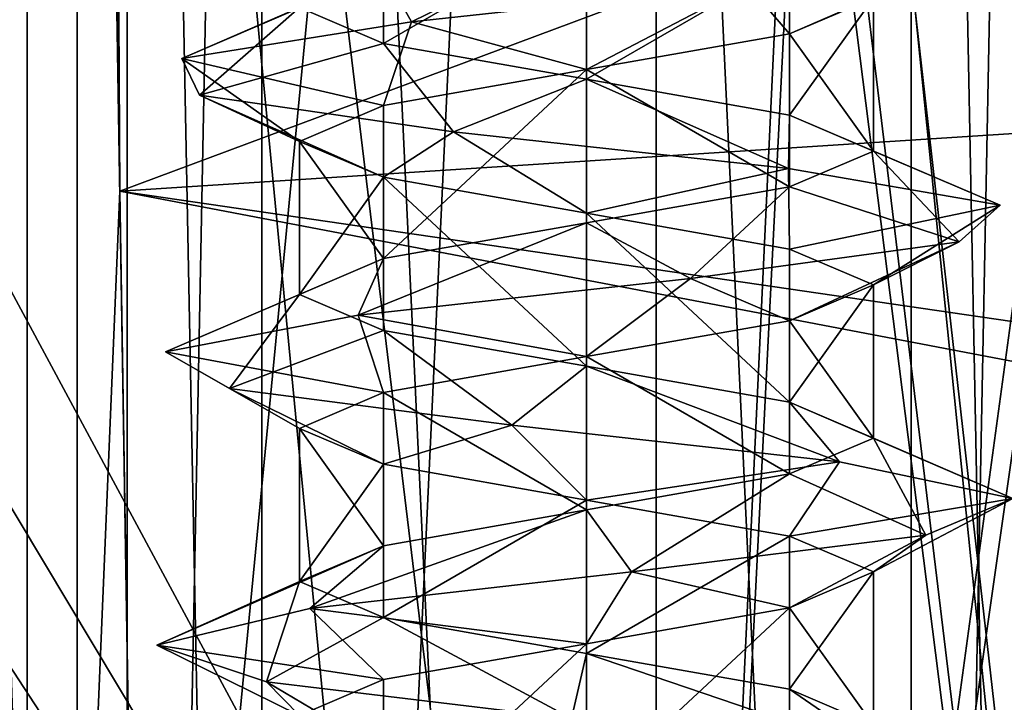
# Model space of a CAD drawing. Header units: millimetres. Extents: x -50 to 50, y -22 to 96.
# Tile 247 of 374: x 20.03 to 23.46, y -7.99 to -5.61. Entities that reach past the tile are written whole.
import ezdxf

# ---------------------------------------------------------------- set-up
doc = ezdxf.new("R2010")
doc.units = ezdxf.units.MM
doc.header["$LTSCALE"] = 65.185185
for name, color, linetype in [('1231', 7, 'CONTINUOUS'), ('1233', 7, 'CONTINUOUS'), ('1287', 7, 'CONTINUOUS'), ('1288', 7, 'CONTINUOUS'), ('1289', 7, 'CONTINUOUS'), ('1290', 7, 'CONTINUOUS'), ('1298', 7, 'CONTINUOUS'), ('1301', 7, 'CONTINUOUS'), ('1304', 7, 'CONTINUOUS'), ('1307', 7, 'CONTINUOUS'), ('155', 7, 'CONTINUOUS'), ('157', 7, 'CONTINUOUS'), ('218', 7, 'CONTINUOUS'), ('220', 7, 'CONTINUOUS'), ('29', 7, 'CONTINUOUS'), ('3133', 7, 'CONTINUOUS'), ('3134', 7, 'CONTINUOUS'), ('3279', 7, 'CONTINUOUS'), ('3280', 7, 'CONTINUOUS'), ('3733', 7, 'CONTINUOUS'), ('3734', 7, 'CONTINUOUS'), ('3735', 7, 'CONTINUOUS'), ('3766', 7, 'CONTINUOUS'), ('3767', 7, 'CONTINUOUS'), ('3768', 7, 'CONTINUOUS'), ('3867', 7, 'CONTINUOUS'), ('3868', 7, 'CONTINUOUS'), ('3869', 7, 'CONTINUOUS'), ('3900', 7, 'CONTINUOUS'), ('3901', 7, 'CONTINUOUS'), ('3902', 7, 'CONTINUOUS'), ('465', 7, 'CONTINUOUS'), ('469', 7, 'CONTINUOUS'), ('72', 7, 'CONTINUOUS')]:
    doc.layers.add(name, color=color, linetype=linetype)

msp = doc.modelspace()

# ---------------------------------------------------------------- linework, layer by layer
at = {"layer": '1231', "color": 7, "linetype": 'CONTINUOUS', "true_color": 0xe0f2ff}
for points in [[(23.5, 20.5, -50), (24, -14, -50), (16.4697, 0, -50), (23.5, 20.5, -50)], [(16.4697, 0, -50), (24, -14, -50), (10.6231, -11.2872, -50), (16.4697, 0, -50)]]:
    msp.add_3dface(points, dxfattribs=at)
at = {"layer": '1233', "color": 7, "linetype": 'CONTINUOUS', "true_color": 0xe0f2ff}
for points in [[(24, -14, 50), (19.5, 21.5, 50), (16.4697, 0, 50), (24, -14, 50)], [(19.7929, 20.7929, 50), (19.5, 21.5, 50), (24, -14, 50), (19.7929, 20.7929, 50)], [(20.5, 20.5, 50), (19.7929, 20.7929, 50), (24, -14, 50), (20.5, 20.5, 50)], [(23.5, 20.5, 50), (20.5, 20.5, 50), (24, -14, 50), (23.5, 20.5, 50)], [(24, -14, 50), (16.4697, 0, 50), (15.7843, -0.2718, 50), (24, -14, 50)], [(15.4715, -0.9394, 50), (24, -14, 50), (15.7843, -0.2718, 50), (15.4715, -0.9394, 50)], [(10.6231, -11.2872, 50), (24, -14, 50), (15.4715, -0.9394, 50), (10.6231, -11.2872, 50)]]:
    msp.add_3dface(points, dxfattribs=at)
at = {"layer": '1287', "color": 7, "linetype": 'CONTINUOUS', "true_color": 0xe0f2ff}
for points in [[(22, 4.5, -39), (19.8787, 4.5, -39.8787), (22, -17.5, -39), (22, 4.5, -39)], [(22, -17.5, -39), (19.8787, 4.5, -39.8787), (19.8787, -17.5, -39.8787), (22, -17.5, -39)]]:
    msp.add_3dface(points, dxfattribs=at)
at = {"layer": '1288', "color": 7, "linetype": 'CONTINUOUS', "true_color": 0xe0f2ff}
for points in [[(25, 4.5, -39), (22, 4.5, -39), (22, -17.5, -39), (25, 4.5, -39)], [(25, 4.5, -39), (22, -17.5, -39), (24.5, 0, -39), (25, 4.5, -39)], [(24.5, 0, -39), (22, -17.5, -39), (24.5, -17.5, -39), (24.5, 0, -39)]]:
    msp.add_3dface(points, dxfattribs=at)
at = {"layer": '1289', "color": 7, "linetype": 'CONTINUOUS', "true_color": 0xe0f2ff}
for points in [[(22, -17.5, 39), (22, 4.5, 39), (24.5, -17.5, 39), (22, -17.5, 39)], [(24.5, -17.5, 39), (22, 4.5, 39), (24.5, 0, 39), (24.5, -17.5, 39)]]:
    msp.add_3dface(points, dxfattribs=at)
at = {"layer": '1290', "color": 7, "linetype": 'CONTINUOUS', "true_color": 0xe0f2ff}
for points in [[(22, 4.5, 39), (22, -17.5, 39), (19.8787, -17.5, 39.8787), (22, 4.5, 39)], [(19.8787, 4.5, 39.8787), (22, 4.5, 39), (19.8787, -17.5, 39.8787), (19.8787, 4.5, 39.8787)]]:
    msp.add_3dface(points, dxfattribs=at)
at = {"layer": '1298', "color": 7, "linetype": 'CONTINUOUS', "true_color": 0xe0f2ff}
for points in [[(23.1315, 4.5, -43.1313), (22, 4.5, -43.6), (23.1314, -19.6, -43.1314), (23.1315, 4.5, -43.1313)], [(23.1314, -19.6, -43.1314), (22, 4.5, -43.6), (22, -19.6, -43.6), (23.1314, -19.6, -43.1314)], [(22, 4.5, -40.4), (23.1315, 4.5, -40.8687), (22, -19.6, -40.4), (22, 4.5, -40.4)], [(22, -19.6, -40.4), (23.1315, 4.5, -40.8687), (23.1314, -19.6, -40.8686), (22, -19.6, -40.4)], [(23.6, -19.6, -42), (23.1315, 4.5, -43.1313), (23.1314, -19.6, -43.1314), (23.6, -19.6, -42)], [(23.1315, 4.5, -40.8687), (23.6, 4.5, -42), (23.1314, -19.6, -40.8686), (23.1315, 4.5, -40.8687)], [(23.1314, -19.6, -40.8686), (23.6, 4.5, -42), (23.6, -19.6, -42), (23.1314, -19.6, -40.8686)], [(23.6, 4.5, -42), (23.1315, 4.5, -43.1313), (23.6, -19.6, -42), (23.6, 4.5, -42)]]:
    msp.add_3dface(points, dxfattribs=at)
at = {"layer": '1301', "color": 7, "linetype": 'CONTINUOUS', "true_color": 0xe0f2ff}
for points in [[(20.4, -19.6, -42), (20.8686, -19.6, -43.1314), (20.4, 4.5, -42), (20.4, -19.6, -42)], [(20.4, 4.5, -42), (20.8686, -19.6, -43.1314), (20.8685, 4.5, -43.1313), (20.4, 4.5, -42)], [(20.8686, -19.6, -40.8686), (20.4, -19.6, -42), (20.8685, 4.5, -40.8687), (20.8686, -19.6, -40.8686)], [(20.8685, 4.5, -40.8687), (20.4, -19.6, -42), (20.4, 4.5, -42), (20.8685, 4.5, -40.8687)], [(22, -19.6, -43.6), (22, 4.5, -43.6), (20.8685, 4.5, -43.1313), (22, -19.6, -43.6)], [(22, 4.5, -40.4), (20.8686, -19.6, -40.8686), (20.8685, 4.5, -40.8687), (22, 4.5, -40.4)], [(20.8686, -19.6, -43.1314), (22, -19.6, -43.6), (20.8685, 4.5, -43.1313), (20.8686, -19.6, -43.1314)], [(22, 4.5, -40.4), (22, -19.6, -40.4), (20.8686, -19.6, -40.8686), (22, 4.5, -40.4)]]:
    msp.add_3dface(points, dxfattribs=at)
at = {"layer": '1304', "color": 7, "linetype": 'CONTINUOUS', "true_color": 0xe0f2ff}
for points in [[(22, -19.6, 43.6), (22, 4.5, 43.6), (23.1315, 4.5, 43.1313), (22, -19.6, 43.6)], [(23.1314, -19.6, 43.1314), (22, -19.6, 43.6), (23.1315, 4.5, 43.1313), (23.1314, -19.6, 43.1314)], [(22, -19.6, 40.4), (23.1314, -19.6, 40.8686), (22, 4.5, 40.4), (22, -19.6, 40.4)], [(22, 4.5, 40.4), (23.1314, -19.6, 40.8686), (23.1315, 4.5, 40.8687), (22, 4.5, 40.4)], [(23.6, -19.6, 42), (23.1314, -19.6, 43.1314), (23.6, 4.5, 42), (23.6, -19.6, 42)], [(23.6, 4.5, 42), (23.1314, -19.6, 43.1314), (23.1315, 4.5, 43.1313), (23.6, 4.5, 42)], [(23.1314, -19.6, 40.8686), (23.6, -19.6, 42), (23.1315, 4.5, 40.8687), (23.1314, -19.6, 40.8686)], [(23.1315, 4.5, 40.8687), (23.6, -19.6, 42), (23.6, 4.5, 42), (23.1315, 4.5, 40.8687)]]:
    msp.add_3dface(points, dxfattribs=at)
at = {"layer": '1307', "color": 7, "linetype": 'CONTINUOUS', "true_color": 0xe0f2ff}
for points in [[(20.4, 4.5, 42), (20.8685, 4.5, 43.1313), (20.4, -19.6, 42), (20.4, 4.5, 42)], [(20.4, -19.6, 42), (20.8685, 4.5, 43.1313), (20.8686, -19.6, 43.1314), (20.4, -19.6, 42)], [(20.8685, 4.5, 40.8687), (20.4, 4.5, 42), (20.8686, -19.6, 40.8686), (20.8685, 4.5, 40.8687)], [(20.8686, -19.6, 40.8686), (20.4, 4.5, 42), (20.4, -19.6, 42), (20.8686, -19.6, 40.8686)], [(20.8685, 4.5, 43.1313), (22, 4.5, 43.6), (20.8686, -19.6, 43.1314), (20.8685, 4.5, 43.1313)], [(22, -19.6, 40.4), (22, 4.5, 40.4), (20.8685, 4.5, 40.8687), (22, -19.6, 40.4)], [(22, -19.6, 40.4), (20.8685, 4.5, 40.8687), (20.8686, -19.6, 40.8686), (22, -19.6, 40.4)], [(22, 4.5, 43.6), (22, -19.6, 43.6), (20.8686, -19.6, 43.1314), (22, 4.5, 43.6)]]:
    msp.add_3dface(points, dxfattribs=at)
at = {"layer": '155', "color": 7, "linetype": 'CONTINUOUS', "true_color": 0xf2c12d}
for points in [[(20.346, -1.3555, -12.1747), (20.0515, 13.8134, -29.0466), (20.3742, -6.2067, -10.5612), (20.346, -1.3555, -12.1747)], [(20.3742, -6.2067, -10.5612), (20.0515, 13.8134, -29.0466), (20.4344, -9.9766, -7.1085), (20.3742, -6.2067, -10.5612)], [(20.4344, -9.9766, -7.1085), (20.0515, 13.8134, -29.0466), (20.0515, -9.5937, -29.0466), (20.4344, -9.9766, -7.1085)]]:
    msp.add_3dface(points, dxfattribs=at)
at = {"layer": '157', "color": 7, "linetype": 'CONTINUOUS', "true_color": 0xf2c12d}
for points in [[(20.0515, -9.5937, -29.0466), (19.2872, 13.8134, -30.8254), (19.2869, -9.5925, -30.8258), (20.0515, -9.5937, -29.0466)], [(20.0515, 13.8134, -29.0466), (19.2872, 13.8134, -30.8254), (20.0515, -9.5937, -29.0466), (20.0515, 13.8134, -29.0466)]]:
    msp.add_3dface(points, dxfattribs=at)
at = {"layer": '218', "color": 7, "linetype": 'CONTINUOUS', "true_color": 0xf2c12d}
for points in [[(20.3742, -6.2067, 10.5612), (20.226, 13.7288, 19.0466), (20.346, -1.3555, 12.1747), (20.3742, -6.2067, 10.5612)], [(20.226, 13.7288, 19.0466), (20.3742, -6.2067, 10.5612), (20.226, -9.7682, 19.0466), (20.226, 13.7288, 19.0466)], [(20.3742, -6.2067, 10.5612), (20.4344, -9.9766, 7.1085), (20.226, -9.7682, 19.0466), (20.3742, -6.2067, 10.5612)]]:
    msp.add_3dface(points, dxfattribs=at)
at = {"layer": '220', "color": 7, "linetype": 'CONTINUOUS', "true_color": 0xf2c12d}
for points in [[(19.4618, 13.7288, 20.8254), (20.226, 13.7288, 19.0466), (19.4607, -9.767, 20.8265), (19.4618, 13.7288, 20.8254)], [(20.226, 13.7288, 19.0466), (20.226, -9.7682, 19.0466), (19.4607, -9.767, 20.8265), (20.226, 13.7288, 19.0466)]]:
    msp.add_3dface(points, dxfattribs=at)
at = {"layer": '29', "color": 7, "linetype": 'CONTINUOUS', "true_color": 0xf2c12d}
for points in [[(18, -14.5, -35), (18, 20.5, -35), (22.2426, 20.5, -33.2426), (18, -14.5, -35)], [(22.2426, -14.5, -33.2426), (18, -14.5, -35), (22.2426, 20.5, -33.2426), (22.2426, -14.5, -33.2426)], [(24, -14.5, -29), (22.2426, -14.5, -33.2426), (24, 20.5, -29), (24, -14.5, -29)], [(24, 20.5, -29), (22.2426, -14.5, -33.2426), (22.2426, 20.5, -33.2426), (24, 20.5, -29)]]:
    msp.add_3dface(points, dxfattribs=at)
at = {"layer": '3133', "linetype": 'CONTINUOUS'}
for points in [[(23.3908, -5.3611, -41.4381), (22.5618, -5.4889, -40.6092), (22.7071, -5.6582, -41.2929), (23.3908, -5.3611, -41.4381)], [(23, -5.5332, -42), (23.3908, -5.3611, -41.4381), (22.7071, -5.6582, -41.2929), (23, -5.5332, -42)], [(22.5618, -5.4889, -40.6092), (21.3899, -5.6167, -40.6297), (22, -5.7832, -41), (22.5618, -5.4889, -40.6092)], [(22.7071, -5.6582, -41.2929), (22.5618, -5.4889, -40.6092), (22, -5.7832, -41), (22.7071, -5.6582, -41.2929)], [(21.3899, -5.6167, -40.6297), (20.5905, -5.7444, -41.4869), (21.2929, -5.9082, -41.2929), (21.3899, -5.6167, -40.6297)], [(22, -5.7832, -41), (21.3899, -5.6167, -40.6297), (21.2929, -5.9082, -41.2929), (22, -5.7832, -41)], [(20.5905, -5.7444, -41.4869), (20.6518, -5.8722, -42.6576), (21, -6.0332, -42), (20.5905, -5.7444, -41.4869)], [(21.2929, -5.9082, -41.2929), (20.5905, -5.7444, -41.4869), (21, -6.0332, -42), (21.2929, -5.9082, -41.2929)], [(20.6518, -5.8722, -42.6576), (21.5365, -6, -43.4266), (21.2929, -6.1582, -42.7071), (20.6518, -5.8722, -42.6576)], [(21, -6.0332, -42), (20.6518, -5.8722, -42.6576), (21.2929, -6.1582, -42.7071), (21, -6.0332, -42)], [(21.2929, -6.1582, -42.7071), (21.5365, -6, -43.4266), (22.0001, -6.2832, -43), (21.2929, -6.1582, -42.7071)], [(21.5365, -6, -43.4266), (22.7042, -6.1278, -43.3244), (22.0001, -6.2832, -43), (21.5365, -6, -43.4266)], [(22.0001, -6.2832, -43), (22.7042, -6.1278, -43.3244), (22.7071, -6.4082, -42.7071), (22.0001, -6.2832, -43)], [(22.7042, -6.1278, -43.3244), (23.4419, -6.2556, -42.4134), (22.7071, -6.4082, -42.7071), (22.7042, -6.1278, -43.3244)], [(22.7071, -6.4082, -42.7071), (23.4419, -6.2556, -42.4134), (23, -6.5332, -42), (22.7071, -6.4082, -42.7071)], [(23.4419, -6.2556, -42.4134), (23.299, -6.3833, -41.25), (23, -6.5332, -42), (23.4419, -6.2556, -42.4134)], [(23.299, -6.3833, -41.25), (22.3629, -6.5111, -40.5446), (22.7071, -6.6582, -41.2929), (23.299, -6.3833, -41.25)], [(23, -6.5332, -42), (23.299, -6.3833, -41.25), (22.7071, -6.6582, -41.2929), (23, -6.5332, -42)], [(22.3629, -6.5111, -40.5446), (21.2051, -6.6389, -40.728), (22, -6.7832, -41), (22.3629, -6.5111, -40.5446)], [(22.7071, -6.6582, -41.2929), (22.3629, -6.5111, -40.5446), (22, -6.7832, -41), (22.7071, -6.6582, -41.2929)], [(21.2051, -6.6389, -40.728), (20.5328, -6.7667, -41.6881), (21.2929, -6.9081, -41.2929), (21.2051, -6.6389, -40.728)], [(22, -6.7832, -41), (21.2051, -6.6389, -40.728), (21.2929, -6.9081, -41.2929), (22, -6.7832, -41)], [(20.5328, -6.7667, -41.6881), (20.7564, -6.8944, -42.8387), (21, -7.0332, -42), (20.5328, -6.7667, -41.6881)], [(21.2929, -6.9081, -41.2929), (20.5328, -6.7667, -41.6881), (21, -7.0332, -42), (21.2929, -6.9081, -41.2929)], [(20.7564, -6.8944, -42.8387), (21.7396, -7.0222, -43.4772), (21.2929, -7.1582, -42.7071), (20.7564, -6.8944, -42.8387)], [(21, -7.0332, -42), (20.7564, -6.8944, -42.8387), (21.2929, -7.1582, -42.7071), (21, -7.0332, -42)], [(21.2929, -7.1582, -42.7071), (21.7396, -7.0222, -43.4772), (22, -7.2831, -43), (21.2929, -7.1582, -42.7071)], [(21.7396, -7.0222, -43.4772), (22.8817, -7.15, -43.2135), (22, -7.2831, -43), (21.7396, -7.0222, -43.4772)], [(22, -7.2831, -43), (22.8817, -7.15, -43.2135), (22.7071, -7.4081, -42.7071), (22, -7.2831, -43)], [(22.8817, -7.15, -43.2135), (23.4854, -7.2778, -42.2088), (22.7071, -7.4081, -42.7071), (22.8817, -7.15, -43.2135)], [(22.7071, -7.4081, -42.7071), (23.4854, -7.2778, -42.2088), (23, -7.5332, -42), (22.7071, -7.4081, -42.7071)], [(23.4854, -7.2778, -42.2088), (23.182, -7.4056, -41.0765), (23, -7.5332, -42), (23.4854, -7.2778, -42.2088)], [(23.182, -7.4056, -41.0765), (22.1568, -7.5333, -40.5082), (22.7071, -7.6582, -41.2929), (23.182, -7.4056, -41.0765)], [(23, -7.5332, -42), (23.182, -7.4056, -41.0765), (22.7071, -7.6582, -41.2929), (23, -7.5332, -42)], [(22.1568, -7.5333, -40.5082), (21.0359, -7.6611, -40.8509), (22, -7.7832, -41), (22.1568, -7.5333, -40.5082)], [(22.7071, -7.6582, -41.2929), (22.1568, -7.5333, -40.5082), (22, -7.7832, -41), (22.7071, -7.6582, -41.2929)], [(21.0359, -7.6611, -40.8509), (20.5037, -7.7889, -41.8954), (21.2929, -7.9082, -41.2929), (21.0359, -7.6611, -40.8509)], [(22, -7.7832, -41), (21.0359, -7.6611, -40.8509), (21.2929, -7.9082, -41.2929), (22, -7.7832, -41)], [(20.8853, -7.9167, -43.0037), (21, -8.0332, -42), (20.5037, -7.7889, -41.8954), (20.8853, -7.9167, -43.0037)], [(20.5037, -7.7889, -41.8954), (21, -8.0332, -42), (21.2929, -7.9082, -41.2929), (20.5037, -7.7889, -41.8954)], [(21.2929, -8.1582, -42.7071), (21, -8.0332, -42), (20.8853, -7.9167, -43.0037), (21.2929, -8.1582, -42.7071)], [(21.9476, -8.0444, -43.4991), (21.2929, -8.1582, -42.7071), (20.8853, -7.9167, -43.0037), (21.9476, -8.0444, -43.4991)]]:
    msp.add_3dface(points, dxfattribs=at)
at = {"layer": '3134', "linetype": 'CONTINUOUS'}
for points in [[(21.2929, -5.4418, -41.2929), (21.3899, -5.6167, -40.6297), (22, -5.3168, -41), (21.2929, -5.4418, -41.2929)], [(21.3899, -5.6167, -40.6297), (22.5618, -5.4889, -40.6092), (22, -5.3168, -41), (21.3899, -5.6167, -40.6297)], [(20.5905, -5.7444, -41.4869), (21.3899, -5.6167, -40.6297), (21.2929, -5.4418, -41.2929), (20.5905, -5.7444, -41.4869)], [(21, -5.5668, -42), (20.5905, -5.7444, -41.4869), (21.2929, -5.4418, -41.2929), (21, -5.5668, -42)], [(20.6518, -5.8722, -42.6576), (20.5905, -5.7444, -41.4869), (21, -5.5668, -42), (20.6518, -5.8722, -42.6576)], [(21.2929, -5.6919, -42.7071), (20.6518, -5.8722, -42.6576), (21, -5.5668, -42), (21.2929, -5.6919, -42.7071)], [(21.5365, -6, -43.4266), (20.6518, -5.8722, -42.6576), (21.2929, -5.6919, -42.7071), (21.5365, -6, -43.4266)], [(22.0001, -5.8169, -43), (21.5365, -6, -43.4266), (21.2929, -5.6919, -42.7071), (22.0001, -5.8169, -43)], [(22.7042, -6.1278, -43.3244), (21.5365, -6, -43.4266), (22.0001, -5.8169, -43), (22.7042, -6.1278, -43.3244)], [(22.7071, -5.9418, -42.7071), (22.7042, -6.1278, -43.3244), (22.0001, -5.8169, -43), (22.7071, -5.9418, -42.7071)], [(23.4419, -6.2556, -42.4134), (22.7042, -6.1278, -43.3244), (22.7071, -5.9418, -42.7071), (23.4419, -6.2556, -42.4134)], [(23, -6.0668, -42), (23.4419, -6.2556, -42.4134), (22.7071, -5.9418, -42.7071), (23, -6.0668, -42)], [(22.7071, -6.1919, -41.2929), (23.299, -6.3833, -41.25), (23, -6.0668, -42), (22.7071, -6.1919, -41.2929)], [(23.299, -6.3833, -41.25), (23.4419, -6.2556, -42.4134), (23, -6.0668, -42), (23.299, -6.3833, -41.25)], [(22, -6.3168, -41), (22.3629, -6.5111, -40.5446), (22.7071, -6.1919, -41.2929), (22, -6.3168, -41)], [(22.3629, -6.5111, -40.5446), (23.299, -6.3833, -41.25), (22.7071, -6.1919, -41.2929), (22.3629, -6.5111, -40.5446)], [(21.2051, -6.6389, -40.728), (22.3629, -6.5111, -40.5446), (22, -6.3168, -41), (21.2051, -6.6389, -40.728)], [(21.2929, -6.4418, -41.2929), (21.2051, -6.6389, -40.728), (22, -6.3168, -41), (21.2929, -6.4418, -41.2929)], [(20.5328, -6.7667, -41.6881), (21.2051, -6.6389, -40.728), (21.2929, -6.4418, -41.2929), (20.5328, -6.7667, -41.6881)], [(21, -6.5668, -42), (20.5328, -6.7667, -41.6881), (21.2929, -6.4418, -41.2929), (21, -6.5668, -42)], [(20.7564, -6.8944, -42.8387), (20.5328, -6.7667, -41.6881), (21, -6.5668, -42), (20.7564, -6.8944, -42.8387)], [(21.2929, -6.6918, -42.7071), (20.7564, -6.8944, -42.8387), (21, -6.5668, -42), (21.2929, -6.6918, -42.7071)], [(21.7396, -7.0222, -43.4772), (20.7564, -6.8944, -42.8387), (21.2929, -6.6918, -42.7071), (21.7396, -7.0222, -43.4772)], [(22, -6.8168, -43), (21.7396, -7.0222, -43.4772), (21.2929, -6.6918, -42.7071), (22, -6.8168, -43)], [(22.8817, -7.15, -43.2135), (21.7396, -7.0222, -43.4772), (22, -6.8168, -43), (22.8817, -7.15, -43.2135)], [(22.7071, -6.9418, -42.7071), (22.8817, -7.15, -43.2135), (22, -6.8168, -43), (22.7071, -6.9418, -42.7071)], [(23.4854, -7.2778, -42.2088), (22.8817, -7.15, -43.2135), (22.7071, -6.9418, -42.7071), (23.4854, -7.2778, -42.2088)], [(23, -7.0668, -42), (23.4854, -7.2778, -42.2088), (22.7071, -6.9418, -42.7071), (23, -7.0668, -42)], [(22.7071, -7.1919, -41.2929), (23.182, -7.4056, -41.0765), (23, -7.0668, -42), (22.7071, -7.1919, -41.2929)], [(23.182, -7.4056, -41.0765), (23.4854, -7.2778, -42.2088), (23, -7.0668, -42), (23.182, -7.4056, -41.0765)], [(22, -7.3168, -41), (22.1568, -7.5333, -40.5082), (22.7071, -7.1919, -41.2929), (22, -7.3168, -41)], [(22.1568, -7.5333, -40.5082), (23.182, -7.4056, -41.0765), (22.7071, -7.1919, -41.2929), (22.1568, -7.5333, -40.5082)], [(21.0359, -7.6611, -40.8509), (22.1568, -7.5333, -40.5082), (22, -7.3168, -41), (21.0359, -7.6611, -40.8509)], [(21.2929, -7.4418, -41.2929), (21.0359, -7.6611, -40.8509), (22, -7.3168, -41), (21.2929, -7.4418, -41.2929)], [(20.5037, -7.7889, -41.8954), (21.0359, -7.6611, -40.8509), (21.2929, -7.4418, -41.2929), (20.5037, -7.7889, -41.8954)], [(21, -7.5668, -42), (20.5037, -7.7889, -41.8954), (21.2929, -7.4418, -41.2929), (21, -7.5668, -42)], [(20.8853, -7.9167, -43.0037), (20.5037, -7.7889, -41.8954), (21, -7.5668, -42), (20.8853, -7.9167, -43.0037)], [(21.2929, -7.6919, -42.7071), (20.8853, -7.9167, -43.0037), (21, -7.5668, -42), (21.2929, -7.6919, -42.7071)], [(21.9476, -8.0444, -43.4991), (20.8853, -7.9167, -43.0037), (21.2929, -7.6919, -42.7071), (21.9476, -8.0444, -43.4991)], [(22, -7.8169, -43), (21.9476, -8.0444, -43.4991), (21.2929, -7.6919, -42.7071), (22, -7.8169, -43)], [(23.042, -8.1722, -43.079), (21.9476, -8.0444, -43.4991), (22, -7.8169, -43), (23.042, -8.1722, -43.079)], [(22.7071, -7.9418, -42.7071), (23.042, -8.1722, -43.079), (22, -7.8169, -43), (22.7071, -7.9418, -42.7071)], [(23, -8.0668, -42), (23.042, -8.1722, -43.079), (22.7071, -7.9418, -42.7071), (23, -8.0668, -42)]]:
    msp.add_3dface(points, dxfattribs=at)
at = {"layer": '3279', "linetype": 'CONTINUOUS'}
for points in [[(23.3908, -5.3611, 42.5619), (22.5618, -5.4889, 43.3908), (22.7071, -5.6582, 42.7071), (23.3908, -5.3611, 42.5619)], [(23, -5.5332, 42), (23.3908, -5.3611, 42.5619), (22.7071, -5.6582, 42.7071), (23, -5.5332, 42)], [(22.5618, -5.4889, 43.3908), (21.3899, -5.6167, 43.3703), (22, -5.7832, 43), (22.5618, -5.4889, 43.3908)], [(22.7071, -5.6582, 42.7071), (22.5618, -5.4889, 43.3908), (22, -5.7832, 43), (22.7071, -5.6582, 42.7071)], [(21.3899, -5.6167, 43.3703), (20.5905, -5.7444, 42.5131), (21.2929, -5.9082, 42.7071), (21.3899, -5.6167, 43.3703)], [(22, -5.7832, 43), (21.3899, -5.6167, 43.3703), (21.2929, -5.9082, 42.7071), (22, -5.7832, 43)], [(20.5905, -5.7444, 42.5131), (20.6518, -5.8722, 41.3424), (21, -6.0332, 42), (20.5905, -5.7444, 42.5131)], [(21.2929, -5.9082, 42.7071), (20.5905, -5.7444, 42.5131), (21, -6.0332, 42), (21.2929, -5.9082, 42.7071)], [(20.6518, -5.8722, 41.3424), (21.5365, -6, 40.5734), (21.2929, -6.1582, 41.2929), (20.6518, -5.8722, 41.3424)], [(21, -6.0332, 42), (20.6518, -5.8722, 41.3424), (21.2929, -6.1582, 41.2929), (21, -6.0332, 42)], [(21.2929, -6.1582, 41.2929), (21.5365, -6, 40.5734), (22.0001, -6.2832, 41), (21.2929, -6.1582, 41.2929)], [(21.5365, -6, 40.5734), (22.7042, -6.1278, 40.6756), (22.0001, -6.2832, 41), (21.5365, -6, 40.5734)], [(22.0001, -6.2832, 41), (22.7042, -6.1278, 40.6756), (22.7071, -6.4082, 41.2929), (22.0001, -6.2832, 41)], [(22.7042, -6.1278, 40.6756), (23.4419, -6.2556, 41.5866), (22.7071, -6.4082, 41.2929), (22.7042, -6.1278, 40.6756)], [(22.7071, -6.4082, 41.2929), (23.4419, -6.2556, 41.5866), (23, -6.5332, 42), (22.7071, -6.4082, 41.2929)], [(23.4419, -6.2556, 41.5866), (23.299, -6.3833, 42.75), (23, -6.5332, 42), (23.4419, -6.2556, 41.5866)], [(23.299, -6.3833, 42.75), (22.3629, -6.5111, 43.4554), (22.7071, -6.6582, 42.7071), (23.299, -6.3833, 42.75)], [(23, -6.5332, 42), (23.299, -6.3833, 42.75), (22.7071, -6.6582, 42.7071), (23, -6.5332, 42)], [(22.3629, -6.5111, 43.4554), (21.2051, -6.6389, 43.272), (22, -6.7832, 43), (22.3629, -6.5111, 43.4554)], [(22.7071, -6.6582, 42.7071), (22.3629, -6.5111, 43.4554), (22, -6.7832, 43), (22.7071, -6.6582, 42.7071)], [(21.2051, -6.6389, 43.272), (20.5328, -6.7667, 42.3119), (21.2929, -6.9081, 42.7071), (21.2051, -6.6389, 43.272)], [(22, -6.7832, 43), (21.2051, -6.6389, 43.272), (21.2929, -6.9081, 42.7071), (22, -6.7832, 43)], [(20.5328, -6.7667, 42.3119), (20.7564, -6.8944, 41.1613), (21, -7.0332, 42), (20.5328, -6.7667, 42.3119)], [(21.2929, -6.9081, 42.7071), (20.5328, -6.7667, 42.3119), (21, -7.0332, 42), (21.2929, -6.9081, 42.7071)], [(20.7564, -6.8944, 41.1613), (21.7396, -7.0222, 40.5228), (21.2929, -7.1582, 41.2929), (20.7564, -6.8944, 41.1613)], [(21, -7.0332, 42), (20.7564, -6.8944, 41.1613), (21.2929, -7.1582, 41.2929), (21, -7.0332, 42)], [(21.2929, -7.1582, 41.2929), (21.7396, -7.0222, 40.5228), (22, -7.2831, 41), (21.2929, -7.1582, 41.2929)], [(21.7396, -7.0222, 40.5228), (22.8817, -7.15, 40.7865), (22, -7.2831, 41), (21.7396, -7.0222, 40.5228)], [(22, -7.2831, 41), (22.8817, -7.15, 40.7865), (22.7071, -7.4081, 41.2929), (22, -7.2831, 41)], [(22.8817, -7.15, 40.7865), (23.4854, -7.2778, 41.7912), (22.7071, -7.4081, 41.2929), (22.8817, -7.15, 40.7865)], [(22.7071, -7.4081, 41.2929), (23.4854, -7.2778, 41.7912), (23, -7.5332, 42), (22.7071, -7.4081, 41.2929)], [(23.4854, -7.2778, 41.7912), (23.182, -7.4056, 42.9235), (23, -7.5332, 42), (23.4854, -7.2778, 41.7912)], [(23.182, -7.4056, 42.9235), (22.1568, -7.5333, 43.4918), (22.7071, -7.6582, 42.7071), (23.182, -7.4056, 42.9235)], [(23, -7.5332, 42), (23.182, -7.4056, 42.9235), (22.7071, -7.6582, 42.7071), (23, -7.5332, 42)], [(22.1568, -7.5333, 43.4918), (21.0359, -7.6611, 43.1491), (22, -7.7832, 43), (22.1568, -7.5333, 43.4918)], [(22.7071, -7.6582, 42.7071), (22.1568, -7.5333, 43.4918), (22, -7.7832, 43), (22.7071, -7.6582, 42.7071)], [(21.0359, -7.6611, 43.1491), (20.5037, -7.7889, 42.1046), (21.2929, -7.9082, 42.7071), (21.0359, -7.6611, 43.1491)], [(22, -7.7832, 43), (21.0359, -7.6611, 43.1491), (21.2929, -7.9082, 42.7071), (22, -7.7832, 43)], [(20.8853, -7.9167, 40.9963), (21, -8.0332, 42), (20.5037, -7.7889, 42.1046), (20.8853, -7.9167, 40.9963)], [(20.5037, -7.7889, 42.1046), (21, -8.0332, 42), (21.2929, -7.9082, 42.7071), (20.5037, -7.7889, 42.1046)], [(21.2929, -8.1582, 41.2929), (21, -8.0332, 42), (20.8853, -7.9167, 40.9963), (21.2929, -8.1582, 41.2929)], [(21.9476, -8.0444, 40.5009), (21.2929, -8.1582, 41.2929), (20.8853, -7.9167, 40.9963), (21.9476, -8.0444, 40.5009)]]:
    msp.add_3dface(points, dxfattribs=at)
at = {"layer": '3280', "linetype": 'CONTINUOUS'}
for points in [[(21.2929, -5.4418, 42.7071), (21.3899, -5.6167, 43.3703), (22, -5.3168, 43), (21.2929, -5.4418, 42.7071)], [(21.3899, -5.6167, 43.3703), (22.5618, -5.4889, 43.3908), (22, -5.3168, 43), (21.3899, -5.6167, 43.3703)], [(20.5905, -5.7444, 42.5131), (21.3899, -5.6167, 43.3703), (21.2929, -5.4418, 42.7071), (20.5905, -5.7444, 42.5131)], [(21, -5.5668, 42), (20.5905, -5.7444, 42.5131), (21.2929, -5.4418, 42.7071), (21, -5.5668, 42)], [(20.6518, -5.8722, 41.3424), (20.5905, -5.7444, 42.5131), (21, -5.5668, 42), (20.6518, -5.8722, 41.3424)], [(21.2929, -5.6919, 41.2929), (20.6518, -5.8722, 41.3424), (21, -5.5668, 42), (21.2929, -5.6919, 41.2929)], [(21.5365, -6, 40.5734), (20.6518, -5.8722, 41.3424), (21.2929, -5.6919, 41.2929), (21.5365, -6, 40.5734)], [(22.0001, -5.8169, 41), (21.5365, -6, 40.5734), (21.2929, -5.6919, 41.2929), (22.0001, -5.8169, 41)], [(22.7042, -6.1278, 40.6756), (21.5365, -6, 40.5734), (22.0001, -5.8169, 41), (22.7042, -6.1278, 40.6756)], [(22.7071, -5.9418, 41.2929), (22.7042, -6.1278, 40.6756), (22.0001, -5.8169, 41), (22.7071, -5.9418, 41.2929)], [(23.4419, -6.2556, 41.5866), (22.7042, -6.1278, 40.6756), (22.7071, -5.9418, 41.2929), (23.4419, -6.2556, 41.5866)], [(23, -6.0668, 42), (23.4419, -6.2556, 41.5866), (22.7071, -5.9418, 41.2929), (23, -6.0668, 42)], [(22.7071, -6.1919, 42.7071), (23.299, -6.3833, 42.75), (23, -6.0668, 42), (22.7071, -6.1919, 42.7071)], [(23.299, -6.3833, 42.75), (23.4419, -6.2556, 41.5866), (23, -6.0668, 42), (23.299, -6.3833, 42.75)], [(22, -6.3168, 43), (22.3629, -6.5111, 43.4554), (22.7071, -6.1919, 42.7071), (22, -6.3168, 43)], [(22.3629, -6.5111, 43.4554), (23.299, -6.3833, 42.75), (22.7071, -6.1919, 42.7071), (22.3629, -6.5111, 43.4554)], [(21.2051, -6.6389, 43.272), (22.3629, -6.5111, 43.4554), (22, -6.3168, 43), (21.2051, -6.6389, 43.272)], [(21.2929, -6.4418, 42.7071), (21.2051, -6.6389, 43.272), (22, -6.3168, 43), (21.2929, -6.4418, 42.7071)], [(20.5328, -6.7667, 42.3119), (21.2051, -6.6389, 43.272), (21.2929, -6.4418, 42.7071), (20.5328, -6.7667, 42.3119)], [(21, -6.5668, 42), (20.5328, -6.7667, 42.3119), (21.2929, -6.4418, 42.7071), (21, -6.5668, 42)], [(20.7564, -6.8944, 41.1613), (20.5328, -6.7667, 42.3119), (21, -6.5668, 42), (20.7564, -6.8944, 41.1613)], [(21.2929, -6.6918, 41.2929), (20.7564, -6.8944, 41.1613), (21, -6.5668, 42), (21.2929, -6.6918, 41.2929)], [(21.7396, -7.0222, 40.5228), (20.7564, -6.8944, 41.1613), (21.2929, -6.6918, 41.2929), (21.7396, -7.0222, 40.5228)], [(22, -6.8168, 41), (21.7396, -7.0222, 40.5228), (21.2929, -6.6918, 41.2929), (22, -6.8168, 41)], [(22.8817, -7.15, 40.7865), (21.7396, -7.0222, 40.5228), (22, -6.8168, 41), (22.8817, -7.15, 40.7865)], [(22.7071, -6.9418, 41.2929), (22.8817, -7.15, 40.7865), (22, -6.8168, 41), (22.7071, -6.9418, 41.2929)], [(23.4854, -7.2778, 41.7912), (22.8817, -7.15, 40.7865), (22.7071, -6.9418, 41.2929), (23.4854, -7.2778, 41.7912)], [(23, -7.0668, 42), (23.4854, -7.2778, 41.7912), (22.7071, -6.9418, 41.2929), (23, -7.0668, 42)], [(22.7071, -7.1919, 42.7071), (23.182, -7.4056, 42.9235), (23, -7.0668, 42), (22.7071, -7.1919, 42.7071)], [(23.182, -7.4056, 42.9235), (23.4854, -7.2778, 41.7912), (23, -7.0668, 42), (23.182, -7.4056, 42.9235)], [(22, -7.3168, 43), (22.1568, -7.5333, 43.4918), (22.7071, -7.1919, 42.7071), (22, -7.3168, 43)], [(22.1568, -7.5333, 43.4918), (23.182, -7.4056, 42.9235), (22.7071, -7.1919, 42.7071), (22.1568, -7.5333, 43.4918)], [(21.0359, -7.6611, 43.1491), (22.1568, -7.5333, 43.4918), (22, -7.3168, 43), (21.0359, -7.6611, 43.1491)], [(21.2929, -7.4418, 42.7071), (21.0359, -7.6611, 43.1491), (22, -7.3168, 43), (21.2929, -7.4418, 42.7071)], [(20.5037, -7.7889, 42.1046), (21.0359, -7.6611, 43.1491), (21.2929, -7.4418, 42.7071), (20.5037, -7.7889, 42.1046)], [(21, -7.5668, 42), (20.5037, -7.7889, 42.1046), (21.2929, -7.4418, 42.7071), (21, -7.5668, 42)], [(20.8853, -7.9167, 40.9963), (20.5037, -7.7889, 42.1046), (21, -7.5668, 42), (20.8853, -7.9167, 40.9963)], [(21.2929, -7.6919, 41.2929), (20.8853, -7.9167, 40.9963), (21, -7.5668, 42), (21.2929, -7.6919, 41.2929)], [(21.9476, -8.0444, 40.5009), (20.8853, -7.9167, 40.9963), (21.2929, -7.6919, 41.2929), (21.9476, -8.0444, 40.5009)], [(22, -7.8169, 41), (21.9476, -8.0444, 40.5009), (21.2929, -7.6919, 41.2929), (22, -7.8169, 41)], [(23.042, -8.1722, 40.921), (21.9476, -8.0444, 40.5009), (22, -7.8169, 41), (23.042, -8.1722, 40.921)], [(22.7071, -7.9418, 41.2929), (23.042, -8.1722, 40.921), (22, -7.8169, 41), (22.7071, -7.9418, 41.2929)], [(23, -8.0668, 42), (23.042, -8.1722, 40.921), (22.7071, -7.9418, 41.2929), (23, -8.0668, 42)]]:
    msp.add_3dface(points, dxfattribs=at)
at = {"layer": '3733', "linetype": 'CONTINUOUS'}
for points in [[(23, -8.0668, -42), (23, -7.5332, -42), (22.7071, -7.6582, -41.2929), (23, -8.0668, -42)], [(22, -8.3168, -41), (22.7071, -8.1919, -41.2929), (22.7071, -7.6582, -41.2929), (22, -8.3168, -41)], [(22, -8.3168, -41), (22.7071, -7.6582, -41.2929), (22, -7.7832, -41), (22, -8.3168, -41)], [(22.7071, -8.1919, -41.2929), (23, -8.0668, -42), (22.7071, -7.6582, -41.2929), (22.7071, -8.1919, -41.2929)], [(21.2929, -8.4418, -41.2929), (22, -8.3168, -41), (22, -7.7832, -41), (21.2929, -8.4418, -41.2929)], [(21.2929, -8.4418, -41.2929), (22, -7.7832, -41), (21.2929, -7.9082, -41.2929), (21.2929, -8.4418, -41.2929)], [(21, -8.0332, -42), (21.2929, -8.4418, -41.2929), (21.2929, -7.9082, -41.2929), (21, -8.0332, -42)]]:
    msp.add_3dface(points, dxfattribs=at)
at = {"layer": '3734', "linetype": 'CONTINUOUS'}
for points in [[(23, -6.5332, -42), (22.7071, -6.6582, -41.2929), (23, -7.0668, -42), (23, -6.5332, -42)], [(22.7071, -6.6582, -41.2929), (22, -6.7832, -41), (22.7071, -7.1919, -41.2929), (22.7071, -6.6582, -41.2929)], [(22.7071, -6.6582, -41.2929), (22.7071, -7.1919, -41.2929), (23, -7.0668, -42), (22.7071, -6.6582, -41.2929)], [(22, -6.7832, -41), (21.2929, -6.9081, -41.2929), (22, -7.3168, -41), (22, -6.7832, -41)], [(22, -6.7832, -41), (22, -7.3168, -41), (22.7071, -7.1919, -41.2929), (22, -6.7832, -41)], [(21.2929, -6.9081, -41.2929), (21, -7.0332, -42), (21.2929, -7.4418, -41.2929), (21.2929, -6.9081, -41.2929)], [(21.2929, -6.9081, -41.2929), (21.2929, -7.4418, -41.2929), (22, -7.3168, -41), (21.2929, -6.9081, -41.2929)], [(21, -7.0332, -42), (21, -7.5668, -42), (21.2929, -7.4418, -41.2929), (21, -7.0332, -42)]]:
    msp.add_3dface(points, dxfattribs=at)
at = {"layer": '3735', "linetype": 'CONTINUOUS'}
for points in [[(23, -5.5332, -42), (22.7071, -5.6582, -41.2929), (23, -6.0668, -42), (23, -5.5332, -42)], [(22.7071, -5.6582, -41.2929), (22, -5.7832, -41), (22.7071, -6.1919, -41.2929), (22.7071, -5.6582, -41.2929)], [(22.7071, -5.6582, -41.2929), (22.7071, -6.1919, -41.2929), (23, -6.0668, -42), (22.7071, -5.6582, -41.2929)], [(22, -5.7832, -41), (21.2929, -5.9082, -41.2929), (21.2929, -6.4418, -41.2929), (22, -5.7832, -41)], [(22, -5.7832, -41), (21.2929, -6.4418, -41.2929), (22, -6.3168, -41), (22, -5.7832, -41)], [(22, -5.7832, -41), (22, -6.3168, -41), (22.7071, -6.1919, -41.2929), (22, -5.7832, -41)], [(21.2929, -5.9082, -41.2929), (21, -6.0332, -42), (21.2929, -6.4418, -41.2929), (21.2929, -5.9082, -41.2929)], [(21, -6.0332, -42), (21, -6.5668, -42), (21.2929, -6.4418, -41.2929), (21, -6.0332, -42)]]:
    msp.add_3dface(points, dxfattribs=at)
at = {"layer": '3766', "linetype": 'CONTINUOUS'}
for points in [[(21, -7.0332, -42), (21.2929, -7.1582, -42.7071), (21, -7.5668, -42), (21, -7.0332, -42)], [(21.2929, -7.1582, -42.7071), (21.2929, -7.6919, -42.7071), (21, -7.5668, -42), (21.2929, -7.1582, -42.7071)], [(21.2929, -7.1582, -42.7071), (22, -7.2831, -43), (21.2929, -7.6919, -42.7071), (21.2929, -7.1582, -42.7071)], [(22, -7.2831, -43), (22, -7.8169, -43), (21.2929, -7.6919, -42.7071), (22, -7.2831, -43)], [(22, -7.2831, -43), (22.7071, -7.4081, -42.7071), (22, -7.8169, -43), (22, -7.2831, -43)], [(22.7071, -7.4081, -42.7071), (22.7071, -7.9418, -42.7071), (22, -7.8169, -43), (22.7071, -7.4081, -42.7071)], [(22.7071, -7.4081, -42.7071), (23, -7.5332, -42), (22.7071, -7.9418, -42.7071), (22.7071, -7.4081, -42.7071)], [(23, -7.5332, -42), (23, -8.0668, -42), (22.7071, -7.9418, -42.7071), (23, -7.5332, -42)]]:
    msp.add_3dface(points, dxfattribs=at)
at = {"layer": '3767', "linetype": 'CONTINUOUS'}
for points in [[(21, -6.0332, -42), (21.2929, -6.1582, -42.7071), (21, -6.5668, -42), (21, -6.0332, -42)], [(21.2929, -6.1582, -42.7071), (21.2929, -6.6918, -42.7071), (21, -6.5668, -42), (21.2929, -6.1582, -42.7071)], [(21.2929, -6.1582, -42.7071), (22.0001, -6.2832, -43), (22, -6.8168, -43), (21.2929, -6.1582, -42.7071)], [(21.2929, -6.1582, -42.7071), (22, -6.8168, -43), (21.2929, -6.6918, -42.7071), (21.2929, -6.1582, -42.7071)], [(22.0001, -6.2832, -43), (22.7071, -6.9418, -42.7071), (22, -6.8168, -43), (22.0001, -6.2832, -43)], [(22.0001, -6.2832, -43), (22.7071, -6.4082, -42.7071), (22.7071, -6.9418, -42.7071), (22.0001, -6.2832, -43)], [(22.7071, -6.4082, -42.7071), (23, -6.5332, -42), (22.7071, -6.9418, -42.7071), (22.7071, -6.4082, -42.7071)], [(23, -6.5332, -42), (23, -7.0668, -42), (22.7071, -6.9418, -42.7071), (23, -6.5332, -42)]]:
    msp.add_3dface(points, dxfattribs=at)
at = {"layer": '3768', "linetype": 'CONTINUOUS'}
for points in [[(21.2929, -5.1582, -42.7071), (21.2929, -5.6919, -42.7071), (21, -5.5668, -42), (21.2929, -5.1582, -42.7071)], [(21.2929, -5.1582, -42.7071), (21.9999, -5.2831, -43), (21.2929, -5.6919, -42.7071), (21.2929, -5.1582, -42.7071)], [(21.9999, -5.2831, -43), (22.0001, -5.8169, -43), (21.2929, -5.6919, -42.7071), (21.9999, -5.2831, -43)], [(21.9999, -5.2831, -43), (22.7071, -5.4082, -42.7071), (22.0001, -5.8169, -43), (21.9999, -5.2831, -43)], [(22.7071, -5.4082, -42.7071), (22.7071, -5.9418, -42.7071), (22.0001, -5.8169, -43), (22.7071, -5.4082, -42.7071)], [(22.7071, -5.4082, -42.7071), (23, -5.5332, -42), (22.7071, -5.9418, -42.7071), (22.7071, -5.4082, -42.7071)], [(23, -5.5332, -42), (23, -6.0668, -42), (22.7071, -5.9418, -42.7071), (23, -5.5332, -42)]]:
    msp.add_3dface(points, dxfattribs=at)
at = {"layer": '3867', "linetype": 'CONTINUOUS'}
for points in [[(23, -8.0668, 42), (23, -7.5332, 42), (22.7071, -7.6582, 42.7071), (23, -8.0668, 42)], [(22, -8.3168, 43), (22.7071, -8.1919, 42.7071), (22.7071, -7.6582, 42.7071), (22, -8.3168, 43)], [(22, -8.3168, 43), (22.7071, -7.6582, 42.7071), (22, -7.7832, 43), (22, -8.3168, 43)], [(22.7071, -8.1919, 42.7071), (23, -8.0668, 42), (22.7071, -7.6582, 42.7071), (22.7071, -8.1919, 42.7071)], [(21.2929, -8.4418, 42.7071), (22, -8.3168, 43), (22, -7.7832, 43), (21.2929, -8.4418, 42.7071)], [(21.2929, -8.4418, 42.7071), (22, -7.7832, 43), (21.2929, -7.9082, 42.7071), (21.2929, -8.4418, 42.7071)], [(21, -8.0332, 42), (21.2929, -8.4418, 42.7071), (21.2929, -7.9082, 42.7071), (21, -8.0332, 42)]]:
    msp.add_3dface(points, dxfattribs=at)
at = {"layer": '3868', "linetype": 'CONTINUOUS'}
for points in [[(23, -6.5332, 42), (22.7071, -6.6582, 42.7071), (23, -7.0668, 42), (23, -6.5332, 42)], [(22.7071, -6.6582, 42.7071), (22, -6.7832, 43), (22.7071, -7.1919, 42.7071), (22.7071, -6.6582, 42.7071)], [(22.7071, -6.6582, 42.7071), (22.7071, -7.1919, 42.7071), (23, -7.0668, 42), (22.7071, -6.6582, 42.7071)], [(22, -6.7832, 43), (21.2929, -6.9081, 42.7071), (22, -7.3168, 43), (22, -6.7832, 43)], [(22, -6.7832, 43), (22, -7.3168, 43), (22.7071, -7.1919, 42.7071), (22, -6.7832, 43)], [(21.2929, -6.9081, 42.7071), (21, -7.0332, 42), (21.2929, -7.4418, 42.7071), (21.2929, -6.9081, 42.7071)], [(21.2929, -6.9081, 42.7071), (21.2929, -7.4418, 42.7071), (22, -7.3168, 43), (21.2929, -6.9081, 42.7071)], [(21, -7.0332, 42), (21, -7.5668, 42), (21.2929, -7.4418, 42.7071), (21, -7.0332, 42)]]:
    msp.add_3dface(points, dxfattribs=at)
at = {"layer": '3869', "linetype": 'CONTINUOUS'}
for points in [[(23, -5.5332, 42), (22.7071, -5.6582, 42.7071), (23, -6.0668, 42), (23, -5.5332, 42)], [(22.7071, -5.6582, 42.7071), (22, -5.7832, 43), (22.7071, -6.1919, 42.7071), (22.7071, -5.6582, 42.7071)], [(22.7071, -5.6582, 42.7071), (22.7071, -6.1919, 42.7071), (23, -6.0668, 42), (22.7071, -5.6582, 42.7071)], [(22, -5.7832, 43), (21.2929, -5.9082, 42.7071), (21.2929, -6.4418, 42.7071), (22, -5.7832, 43)], [(22, -5.7832, 43), (21.2929, -6.4418, 42.7071), (22, -6.3168, 43), (22, -5.7832, 43)], [(22, -5.7832, 43), (22, -6.3168, 43), (22.7071, -6.1919, 42.7071), (22, -5.7832, 43)], [(21.2929, -5.9082, 42.7071), (21, -6.0332, 42), (21.2929, -6.4418, 42.7071), (21.2929, -5.9082, 42.7071)], [(21, -6.0332, 42), (21, -6.5668, 42), (21.2929, -6.4418, 42.7071), (21, -6.0332, 42)]]:
    msp.add_3dface(points, dxfattribs=at)
at = {"layer": '3900', "linetype": 'CONTINUOUS'}
for points in [[(21, -7.0332, 42), (21.2929, -7.1582, 41.2929), (21, -7.5668, 42), (21, -7.0332, 42)], [(21.2929, -7.1582, 41.2929), (21.2929, -7.6919, 41.2929), (21, -7.5668, 42), (21.2929, -7.1582, 41.2929)], [(21.2929, -7.1582, 41.2929), (22, -7.2831, 41), (21.2929, -7.6919, 41.2929), (21.2929, -7.1582, 41.2929)], [(22, -7.2831, 41), (22, -7.8169, 41), (21.2929, -7.6919, 41.2929), (22, -7.2831, 41)], [(22, -7.2831, 41), (22.7071, -7.4081, 41.2929), (22, -7.8169, 41), (22, -7.2831, 41)], [(22.7071, -7.4081, 41.2929), (22.7071, -7.9418, 41.2929), (22, -7.8169, 41), (22.7071, -7.4081, 41.2929)], [(22.7071, -7.4081, 41.2929), (23, -7.5332, 42), (22.7071, -7.9418, 41.2929), (22.7071, -7.4081, 41.2929)], [(23, -7.5332, 42), (23, -8.0668, 42), (22.7071, -7.9418, 41.2929), (23, -7.5332, 42)]]:
    msp.add_3dface(points, dxfattribs=at)
at = {"layer": '3901', "linetype": 'CONTINUOUS'}
for points in [[(21, -6.0332, 42), (21.2929, -6.1582, 41.2929), (21, -6.5668, 42), (21, -6.0332, 42)], [(21.2929, -6.1582, 41.2929), (21.2929, -6.6918, 41.2929), (21, -6.5668, 42), (21.2929, -6.1582, 41.2929)], [(21.2929, -6.1582, 41.2929), (22.0001, -6.2832, 41), (22, -6.8168, 41), (21.2929, -6.1582, 41.2929)], [(21.2929, -6.1582, 41.2929), (22, -6.8168, 41), (21.2929, -6.6918, 41.2929), (21.2929, -6.1582, 41.2929)], [(22.0001, -6.2832, 41), (22.7071, -6.9418, 41.2929), (22, -6.8168, 41), (22.0001, -6.2832, 41)], [(22.0001, -6.2832, 41), (22.7071, -6.4082, 41.2929), (22.7071, -6.9418, 41.2929), (22.0001, -6.2832, 41)], [(22.7071, -6.4082, 41.2929), (23, -6.5332, 42), (22.7071, -6.9418, 41.2929), (22.7071, -6.4082, 41.2929)], [(23, -6.5332, 42), (23, -7.0668, 42), (22.7071, -6.9418, 41.2929), (23, -6.5332, 42)]]:
    msp.add_3dface(points, dxfattribs=at)
at = {"layer": '3902', "linetype": 'CONTINUOUS'}
for points in [[(21.2929, -5.1582, 41.2929), (21.2929, -5.6919, 41.2929), (21, -5.5668, 42), (21.2929, -5.1582, 41.2929)], [(21.2929, -5.1582, 41.2929), (21.9999, -5.2831, 41), (21.2929, -5.6919, 41.2929), (21.2929, -5.1582, 41.2929)], [(21.9999, -5.2831, 41), (22.0001, -5.8169, 41), (21.2929, -5.6919, 41.2929), (21.9999, -5.2831, 41)], [(21.9999, -5.2831, 41), (22.7071, -5.4082, 41.2929), (22.0001, -5.8169, 41), (21.9999, -5.2831, 41)], [(22.7071, -5.4082, 41.2929), (22.7071, -5.9418, 41.2929), (22.0001, -5.8169, 41), (22.7071, -5.4082, 41.2929)], [(22.7071, -5.4082, 41.2929), (23, -5.5332, 42), (22.7071, -5.9418, 41.2929), (22.7071, -5.4082, 41.2929)], [(23, -5.5332, 42), (23, -6.0668, 42), (22.7071, -5.9418, 41.2929), (23, -5.5332, 42)]]:
    msp.add_3dface(points, dxfattribs=at)
at = {"layer": '465', "color": 3, "linetype": 'CONTINUOUS'}
for points in [[(20.3742, -6.2067, 10.5612), (20.346, -1.3555, 12.1747), (33.1946, -5.3787, 11.006), (20.3742, -6.2067, 10.5612)], [(33.2903, -8.6686, 8.6555), (20.3742, -6.2067, 10.5612), (33.1946, -5.3787, 11.006), (33.2903, -8.6686, 8.6555)], [(20.4344, -9.9766, 7.1085), (20.3742, -6.2067, 10.5612), (33.2903, -8.6686, 8.6555), (20.4344, -9.9766, 7.1085)]]:
    msp.add_3dface(points, dxfattribs=at)
at = {"layer": '469', "color": 3, "linetype": 'CONTINUOUS'}
for points in [[(20.346, -1.3555, -12.1747), (20.3742, -6.2067, -10.5612), (33, -1.5, -12.1578), (20.346, -1.3555, -12.1747)], [(33, -1.5, -12.1578), (20.3742, -6.2067, -10.5612), (33, -8.0508, -9.233), (33, -1.5, -12.1578)], [(20.3742, -6.2067, -10.5612), (20.4344, -9.9766, -7.1085), (33, -8.0508, -9.233), (20.3742, -6.2067, -10.5612)]]:
    msp.add_3dface(points, dxfattribs=at)
at = {"layer": '72', "color": 7, "linetype": 'CONTINUOUS', "true_color": 0xf2c12d}
for points in [[(18, -14.5, 25), (22.2426, -14.5, 23.2426), (18, 20.5, 25), (18, -14.5, 25)], [(18, 20.5, 25), (22.2426, -14.5, 23.2426), (22.2426, 20.5, 23.2426), (18, 20.5, 25)], [(22.2426, -14.5, 23.2426), (24, -14.5, 19), (22.2426, 20.5, 23.2426), (22.2426, -14.5, 23.2426)], [(24, -14.5, 19), (24, 20.5, 19), (22.2426, 20.5, 23.2426), (24, -14.5, 19)]]:
    msp.add_3dface(points, dxfattribs=at)

doc.saveas('drawing.dxf')
